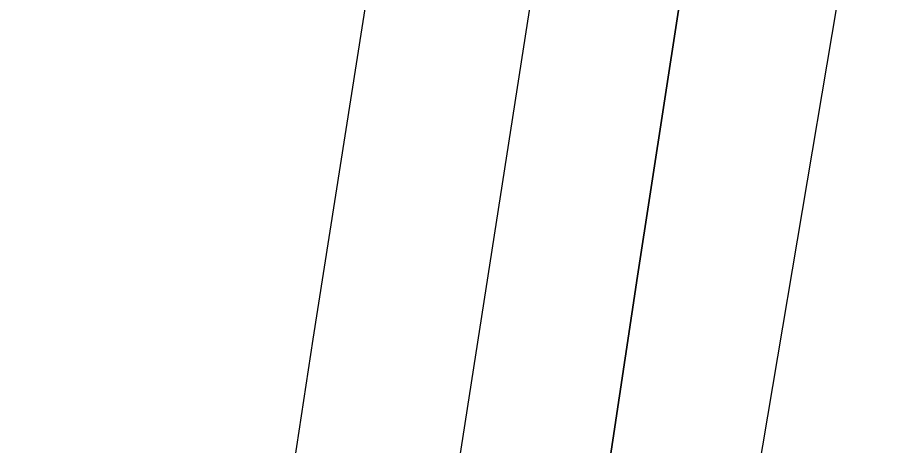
# Model space of a CAD drawing. Extents: x 3297716 to 3335574, y 688621 to 713991.
# Drawn here: x 3324698.4 to 3324857.5, y 703228.1 to 703306.4 of the extents above; entities that cross this region are included whole.
import ezdxf

# ---------------------------------------------------------------- set-up
doc = ezdxf.new("R2010")
doc.units = 0
for name, color, linetype in [('V-RIVR-EDGE', 7, 'Continuous'), ('V-TOPO-DPTH', 7, 'Continuous'), ('V-TOPO-MINR', 7, 'Continuous')]:
    doc.layers.add(name, color=color, linetype=linetype)

msp = doc.modelspace()

# ---------------------------------------------------------------- linework, layer by layer
at = {"layer": 'V-RIVR-EDGE'}
msp.add_spline([(3324700.301933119, 701692.2138126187), (3324707.7794614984, 701736.404862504), (3324708.992727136, 701756.5676173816), (3324710.581327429, 701771.6880054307), (3324714.8883676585, 701788.3528834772), (3324722.340005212, 701822.0733169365), (3324727.054024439, 701846.4932482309), (3324726.7007449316, 701860.4550290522), (3324727.504154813, 701871.6993288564), (3324731.0231278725, 701883.3247168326), (3324734.9299015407, 701894.9491458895), (3324738.0697042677, 701910.0656982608), (3324740.847597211, 701935.6538259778), (3324742.080041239, 701963.5725930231), (3324744.0765794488, 701986.8358349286), (3324750.350431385, 702014.7421360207), (3324758.1879517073, 702047.6860093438), (3324765.993827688, 702067.8324625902), (3324770.6915452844, 702085.6597835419), (3324776.5919804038, 702119.3840526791), (3324778.9993332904, 702151.9535502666), (3324775.9304906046, 702165.5342429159), (3324775.9467922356, 702172.1268532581), (3324776.7473253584, 702182.2077512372), (3324782.215849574, 702198.0941513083), (3324784.5656672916, 702207.3956123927), (3324787.3128748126, 702220.5741206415), (3324790.8385603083, 702234.9141128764), (3324790.481445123, 702247.3246912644), (3324788.577922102, 702261.678108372), (3324792.8801677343, 702276.4039833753), (3324795.231903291, 702286.4810456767), (3324796.0449023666, 702301.6033515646), (3324796.0957250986, 702322.1567838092), (3324796.5813354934, 702361.7114869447), (3324797.035301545, 702388.4687700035), (3324797.077494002, 702405.5319967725), (3324798.278293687, 702420.6533437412), (3324800.2374340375, 702428.7923619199), (3324800.2508589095, 702434.2215704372), (3324799.1200603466, 702447.4096678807), (3324799.1334852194, 702452.8388763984), (3324801.4871386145, 702463.6915399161), (3324801.896994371, 702472.6099949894), (3324804.66625704, 702494.7079172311), (3324803.1697130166, 702516.8163875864), (3324800.10182925, 702530.7848808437), (3324799.3741740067, 702550.1768291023), (3324800.98003485, 702572.2776281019), (3324801.7968696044, 702588.9511364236), (3324801.837144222, 702605.2387619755), (3324799.9182784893, 702613.387369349), (3324799.562122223, 702626.1857483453), (3324799.612944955, 702646.7391805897), (3324796.532595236, 702655.6662659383), (3324796.5536914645, 702664.1978793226), (3324795.866310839, 702699.8774531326), (3324799.072279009, 702741.7522474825), (3324804.983262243, 702779.7423233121), (3324812.050934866, 702815.0149181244), (3324811.682312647, 702822.7718892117), (3324810.2183718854, 702858.0655802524), (3324812.6094231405, 702884.0424674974), (3324819.674219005, 702918.1516604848), (3324824.797135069, 702951.1022462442), (3324831.50193899, 702996.458615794), (3324832.3312396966, 703018.1735320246), (3324835.504604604, 703046.8631056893), (3324839.4804204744, 703086.4091785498), (3324850.095833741, 703144.94117959), (3324857.5570604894, 703182.5396191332), (3324864.237891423, 703218.2009734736), (3324872.5408848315, 703282.5557371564), (3324900.8250001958, 703429.0753249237), (3324908.271843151, 703460.8567553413), (3324916.4645608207, 703480.6144490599), (3324923.860581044, 703491.8424472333), (3324931.2613958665, 703505.0094484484), (3324939.4656205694, 703529.4207494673), (3324949.6414515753, 703567.0124765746), (3324957.4981502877, 703607.7123620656), (3324964.9689662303, 703649.1888076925), (3324975.976015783, 703709.2710522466), (3324982.5705439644, 703710.0303518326), (3324987.2356582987, 703714.6724520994), (3324987.2864810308, 703735.2258843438), (3324987.719350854, 703753.4515540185), (3324992.414191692, 703770.1154731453), (3324995.530980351, 703775.9248109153), (3325004.455188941, 703777.8417588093), (3325009.500432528, 703779.3804952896), (3325011.062183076, 703783.6424663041), (3325012.633522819, 703791.7824434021), (3325016.9702895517, 703820.4691403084), (3325016.603585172, 703829.0017126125), (3325013.9311733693, 703846.0716518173), (3325008.934834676, 703864.3107463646), (3325004.691083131, 703873.240708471), (3325006.260505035, 703880.6050843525), (3325008.992369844, 703887.5787828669), (3325017.914660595, 703888.7201295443), (3325028.384318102, 703888.3064381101), (3325034.209957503, 703891.7822597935), (3325034.9980246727, 703896.8217498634), (3325038.13590956, 703911.1627010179), (3325044.3857885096, 703929.3739869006), (3325050.2401954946, 703944.4838268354), (3325054.9302417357, 703959.2087429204), (3325054.959968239, 703971.2305617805), (3325056.9325334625, 703984.7987884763), (3325059.3092009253, 704004.9586665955), (3325061.259711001, 704009.6074792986), (3325066.6975497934, 704013.0842599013), (3325069.034901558, 704017.3443130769), (3325072.9551000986, 704034.3979506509), (3325083.1501094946, 704079.745689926), (3325083.58010256, 704096.8079577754), (3325081.3069984, 704118.5305453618), (3325074.3879582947, 704143.367044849), (3325068.223423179, 704159.6700131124), (3325067.848088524, 704164.712379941), (3325072.941278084, 704185.6411468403), (3325083.4943615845, 704218.9661083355), (3325091.3194159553, 704246.8685737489), (3325097.9427117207, 704259.2618915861), (3325105.3224303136, 704263.897279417), (3325113.4662430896, 704263.8771421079), (3325125.0945078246, 704261.5215708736), (3325136.710306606, 704254.1245917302), (3325147.537079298, 704241.300321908), (3325156.8107317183, 704227.7042865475), (3325159.9160133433, 704228.8600170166), (3325160.320115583, 704235.4516684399), (3325158.7842558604, 704241.6603138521), (3325154.9254281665, 704249.4259152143), (3325146.0347817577, 704261.0819886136), (3325125.5350490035, 704282.8496454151), (3325115.103748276, 704298.7753611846), (3325109.321260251, 704312.7505668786), (3325105.8579045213, 704323.6176141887), (3325105.4940768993, 704333.3135883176), (3325105.516132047, 704342.2330023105), (3325105.536269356, 704350.3768150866), (3325117.6721996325, 704396.4953609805), (3325125.1171247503, 704427.5011901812), (3325138.4375530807, 704482.1484727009), (3325165.855928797, 704592.2167211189), (3325178.753076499, 704632.5163400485), (3325185.0144624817, 704655.381233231), (3325194.4185279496, 704694.5260806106), (3325194.855233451, 704714.3029527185), (3325191.3976312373, 704727.4968036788), (3325190.639290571, 704734.4791324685), (3325194.5585301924, 704751.1449694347), (3325194.599763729, 704767.820395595), (3325194.644832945, 704786.047024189), (3325194.294430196, 704801.1722068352), (3325187.3456635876, 704813.9868874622), (3325187.750724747, 704820.9663394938), (3325189.3182288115, 704827.5551141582), (3325195.544134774, 704836.0713848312), (3325206.8152843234, 704846.1263919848), (3325216.914401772, 704852.6940704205), (3325227.03365653, 704867.4055616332), (3325241.05297252, 704891.0268776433), (3325252.357684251, 704914.65490609), (3325257.032387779, 704923.1750124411), (3325257.0563607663, 704932.8700276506), (3325257.8511403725, 704940.6241219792), (3325263.3071986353, 704951.4691141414), (3325270.3326788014, 704969.6784821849), (3325273.06454361, 704976.6521806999), (3325273.4964545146, 704994.4900497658), (3325272.7371549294, 705001.0845779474), (3325268.8696969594, 705005.359973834), (3325263.851303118, 705014.6796543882), (3325262.324073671, 705024.3785052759), (3325261.9775066, 705041.0548903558), (3325263.967332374, 705061.6035280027), (3325273.720841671, 705085.2353921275), (3325279.9630492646, 705100.3442731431), (3325281.938491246, 705115.075901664), (3325281.9643820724, 705125.5465180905), (3325280.4477007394, 705139.5111756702), (3325280.4707148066, 705148.8183902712), (3325284.018455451, 705172.077796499), (3325289.1241109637, 705198.0479713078), (3325292.6680159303, 705219.7561751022), (3325304.4823110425, 705292.6339218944), (3325309.996863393, 705327.1347511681), (3325312.4022984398, 705358.9286475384), (3325312.454080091, 705379.8698803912), (3325308.652787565, 705410.9035182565), (3325306.801046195, 705446.198168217), (3325306.088733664, 705471.794926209), (3325307.7233620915, 705505.5297434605), (3325312.4958754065, 705553.6055118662), (3325315.268973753, 705577.2546365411), (3325322.7081453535, 705605.9336620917), (3325333.6720435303, 705648.5648792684), (3325336.0736428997, 705678.8075732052), (3325335.762555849, 705709.8325807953), (3325338.109496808, 705717.9706400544), (3325344.3258135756, 705722.6089046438), (3325351.714162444, 705730.7344979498), (3325354.453698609, 705740.8106013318), (3325361.481096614, 705759.7955705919), (3325365.3792400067, 705767.9297941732), (3325374.724811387, 705783.4188044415), (3325382.1352154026, 705800.4638117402), (3325392.6863810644, 705833.0131720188), (3325397.7882009, 705857.4321443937), (3325405.6506531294, 705900.4588335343), (3325409.6466063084, 705948.1487191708), (3325411.657528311, 705977.228970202), (3325415.641015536, 706019.8774479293), (3325415.726359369, 706054.3917020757), (3325416.6074417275, 706097.0478511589), (3325414.351598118, 706125.7508496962), (3325407.4622845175, 706162.6091680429), (3325405.58657016, 706188.2088027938), (3325405.6728729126, 706223.1108575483), (3325404.2329051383, 706268.0995637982), (3325403.597306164, 706324.7203704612), (3325403.6768964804, 706356.907820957), (3325406.043015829, 706372.8018923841), (3325405.684941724, 706384.8246701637), (3325408.597083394, 706464.704883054), (3325405.6059131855, 706509.6974249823), (3325405.312086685, 706547.7028435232), (3325405.7986559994, 706587.6453472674), (3325414.088224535, 706646.5709024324), (3325419.6046947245, 706681.8473329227), (3325425.4830746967, 706706.6521880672), (3325425.912108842, 706723.3266553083), (3325425.5549936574, 706735.737233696), (3325420.9646750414, 706761.343580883), (3325415.9683363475, 706779.5826754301), (3325416.8043494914, 706804.0121959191), (3325418.0569308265, 706840.0747757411), (3325420.803179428, 706852.8654833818), (3325429.0045273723, 706876.1133825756), (3325434.856057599, 706890.0598206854), (3325437.2039574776, 706898.585680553), (3325437.223135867, 706906.3416927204), (3325430.6957320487, 706932.7284357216), (3325426.493214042, 706958.3338239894), (3325428.5194787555, 706993.6188847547), (3325433.243087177, 707021.9168221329), (3325436.3598758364, 707027.7261599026), (3325439.0936584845, 707035.4754596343), (3325443.7904171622, 707052.9149799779), (3325451.997518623, 707078.489682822), (3325452.403538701, 707085.8569354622), (3325445.456689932, 707099.4472173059), (3325437.354110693, 707116.1427807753), (3325435.448669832, 707129.7205966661), (3325434.7373162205, 707155.7051552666), (3325437.158093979, 707193.7038613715), (3325443.5690714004, 707277.0656494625), (3325445.5617739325, 707298.7776889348), (3325449.1085556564, 707321.649294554), (3325456.5343023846, 707344.8991115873), (3325477.619373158, 707403.0174211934), (3325488.9125778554, 707421.9918423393), (3325492.0485449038, 707435.5571922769), (3325494.4108285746, 707449.9000612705), (3325499.990587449, 707510.7713319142), (3325504.6892639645, 707528.9864534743), (3325510.9669515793, 707558.443957), (3325513.736214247, 707580.5418792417), (3325514.5971592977, 707615.0542155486), (3325515.0607145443, 707645.6895046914), (3325512.7799390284, 707664.3096874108), (3325511.2949020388, 707691.0717650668), (3325510.6190284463, 707731.404946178), (3325506.8618462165, 707780.2774120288), (3325505.376809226, 707807.0394896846), (3325503.8438262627, 707814.4115369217), (3325499.59719796, 707822.1780972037), (3325498.8331037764, 707826.8336223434), (3325499.6211709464, 707831.8731124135), (3325502.7389185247, 707838.0702507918), (3325504.6990177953, 707846.597069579), (3325505.888310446, 707857.0648092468), (3325504.757511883, 707870.2529066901), (3325502.4613936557, 707882.6682796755), (3325502.103319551, 707894.6910574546), (3325503.6947966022, 707910.974847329), (3325508.382925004, 707924.9241621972), (3325510.7327427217, 707934.2256232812), (3325511.1598590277, 707950.124489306), (3325515.8825085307, 707978.0346260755), (3325517.1360487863, 708014.4850065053), (3325518.4672615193, 708082.347236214), (3325523.255117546, 708136.6278143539), (3325524.903170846, 708175.7918401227), (3325523.7637420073, 708185.4897320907), (3325521.0731107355, 708195.1914597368), (3325520.7025706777, 708202.172829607), (3325521.911041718, 708220.3965814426), (3325524.6649616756, 708236.2896939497), (3325525.882062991, 708258.0036512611), (3325524.7829087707, 708283.9891687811), (3325523.6549869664, 708298.3406680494), (3325523.687590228, 708311.5258887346), (3325525.667826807, 708328.1965202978), (3325527.2401254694, 708336.7242980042), (3325526.0939841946, 708343.7075857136), (3325524.9718159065, 708360.3858886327), (3325525.003460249, 708373.1833087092), (3325527.3571136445, 708384.0359722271), (3325533.2268633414, 708405.3506218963), (3325534.8327241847, 708427.4514208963), (3325536.0498255, 708449.165378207), (3325536.48940776, 708470.1056521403), (3325539.7020883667, 708514.6950507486), (3325540.8980934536, 708527.8773946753), (3325542.4780634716, 708539.5075772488), (3325543.2987339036, 708557.7322880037), (3325546.49223612, 708594.5656744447), (3325546.9586681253, 708626.3643654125), (3325549.319033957, 708639.9316331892), (3325548.1661802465, 708644.20031664), (3325545.84992471, 708648.471876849), (3325545.862390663, 708653.5132847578), (3325548.6623387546, 708688.0208264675), (3325550.730795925, 708740.3691140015), (3325553.1486969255, 708777.2044182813), (3325553.6189646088, 708810.5543116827), (3325555.6327633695, 708840.7979645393), (3325554.1170409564, 708855.1504227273), (3325554.9223686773, 708867.1703237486), (3325554.949218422, 708878.0287407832), (3325555.7545461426, 708890.048641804), (3325555.0125071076, 708903.6235809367), (3325554.272385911, 708917.9741212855), (3325554.306907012, 708931.9349431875), (3325555.125659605, 708949.3840527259), (3325555.5537348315, 708965.6707193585), (3325554.8433401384, 708992.0430785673), (3325554.1003421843, 709005.2302170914), (3325554.1310276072, 709017.6398365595), (3325556.4856399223, 709028.8803006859), (3325556.9060437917, 709042.0645624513), (3325555.0427953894, 709072.7056051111), (3325556.6774238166, 709106.4404223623), (3325555.978536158, 709137.4663888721), (3325556.825097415, 709166.1617160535), (3325556.1233329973, 709196.0242807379), (3325555.4033491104, 709218.5186338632), (3325552.3498491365, 709238.3041362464), (3325550.4913953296, 709270.8841819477), (3325549.7436027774, 709282.1323174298), (3325551.325490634, 709294.5381012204), (3325557.560026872, 709306.5445773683), (3325563.0112905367, 709315.4505664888), (3325564.9752254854, 709325.5285877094), (3325564.9963217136, 709334.0602010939), (3325557.316064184, 709364.7156275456), (3325551.91754109, 709377.1386718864), (3325545.727115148, 709382.9710237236), (3325537.6005629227, 709389.9715719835), (3325534.513500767, 709396.1840530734), (3325531.822869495, 709405.8857807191), (3325530.6805638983, 709414.4202708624), (3325530.717961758, 709429.5444945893), (3325531.1517905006, 709448.1579648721), (3325531.580824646, 709464.8324321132), (3325538.6398669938, 709496.6148214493), (3325542.1655524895, 709510.9548136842), (3325542.1933611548, 709522.2010313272), (3325536.842784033, 709554.0141060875), (3325527.223523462, 709584.6743271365), (3325525.702047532, 709596.6999816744), (3325525.7212259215, 709604.4559938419), (3325526.532307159, 709618.8026985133), (3325531.212764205, 709629.6496085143), (3325532.8234196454, 709653.6894105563), (3325533.259166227, 709673.0784820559), (3325530.618398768, 709702.9458413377), (3325522.9851282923, 709752.6034975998), (3325519.1723287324, 709778.9835281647), (3325515.752124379, 709807.3016028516), (3325515.8163719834, 709833.2842436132), (3325518.261122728, 709880.9779649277), (3325528.515585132, 709950.3693419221), (3325530.943075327, 709991.0826522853), (3325532.214835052, 710034.9012442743), (3325533.92138244, 710097.7211071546), (3325535.6145049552, 710155.1117615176), (3325530.240913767, 710177.617621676), (3325528.3364318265, 710191.5832381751), (3325528.369994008, 710205.1562594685), (3325527.626037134, 710217.9555973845), (3325519.1299037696, 710232.325316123), (3325503.6524005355, 710246.3244948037), (3325495.149554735, 710257.9796092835), (3325492.8678203, 710276.2119913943), (3325489.444739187, 710303.3666642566), (3325485.235508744, 710326.2574482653), (3325483.798417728, 710372.4095563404), (3325479.595899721, 710398.014944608), (3325474.234774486, 710425.562212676), (3325465.3853616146, 710453.8937122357), (3325460.7998375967, 710481.4390624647), (3325458.9500140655, 710517.5093136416), (3325460.9868268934, 710557.0601810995), (3325466.101112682, 710586.5205613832), (3325467.3086248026, 710604.3565126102), (3325465.8226288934, 710630.7307896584), (3325464.72826927, 710658.6553102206), (3325467.538765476, 710697.4286586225), (3325467.2439800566, 710735.046276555), (3325466.899330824, 710752.498262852), (3325466.930016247, 710764.9078823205), (3325466.198525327, 710782.7486281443), (3325467.783289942, 710796.31781376), (3325469.743389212, 710804.8446325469), (3325470.145573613, 710810.6606827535), (3325469.4102470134, 710826.9502261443), (3325464.4474705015, 710858.762341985), (3325452.529214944, 710900.674534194), (3325442.5106467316, 710926.6821068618), (3325430.1623981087, 710951.5320312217), (3325424.0103289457, 710972.876407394), (3325423.2797969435, 710991.1049538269), (3325424.8837399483, 711012.4301516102), (3325426.8591819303, 711027.1617801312), (3325426.8774014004, 711034.5299916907), (3325424.9690837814, 711046.9444057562), (3325415.7337881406, 711076.0524654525), (3325402.6358291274, 711111.3749240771), (3325394.191477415, 711146.6858756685), (3325390.025398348, 711187.0276870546), (3325385.112485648, 711239.0054345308), (3325374.0973675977, 711332.4931898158), (3325365.359189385, 711405.8095599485), (3325354.439004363, 711537.6895754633), (3325349.89759064, 711583.0737536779), (3325345.0124866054, 711646.2977187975), (3325338.883431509, 711676.9493095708), (3325338.153858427, 711695.5656566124), (3325338.1787903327, 711705.6484724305), (3325337.0479917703, 711718.8365698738), (3325330.511957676, 711741.7331073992), (3325317.815224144, 711782.483815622), (3325303.191953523, 711828.2807263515), (3325297.4296028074, 711850.3997448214), (3325295.535668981, 711868.6311680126), (3325290.2637232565, 711932.2438926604), (3325286.931739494, 711996.2396233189), (3325287.0774952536, 712055.1853157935), (3325286.346963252, 712073.4138622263), (3325282.5255334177, 712096.3036873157), (3325276.001965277, 712124.2416327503), (3325270.239614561, 712146.3606512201), (3325270.2597518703, 712154.5044639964), (3325274.538983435, 712159.9231243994), (3325277.2670125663, 712165.3456204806), (3325277.669196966, 712171.1616706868), (3325277.307287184, 712181.6332460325), (3325276.5460697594, 712187.4521729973), (3325275.014045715, 712195.2120208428), (3325271.9713210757, 712208.0773803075)], degree=3, dxfattribs=at)
at = {"layer": 'V-TOPO-DPTH'}
for points in [[(3324603.97166694, 702055.8329721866), (3324610.390360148, 702105.920155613), (3324616.689720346, 702156.0228484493), (3324627.6673523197, 702244.6137046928), (3324628.384811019, 702250.4330383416), (3324629.097492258, 702256.2529540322), (3324629.8030073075, 702262.0737427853), (3324630.503744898, 702267.89511358), (3324710.147287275, 702932.9835125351), (3324714.9321697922, 702972.3726169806), (3324719.8064846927, 703011.7504964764), (3324724.814948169, 703051.111538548), (3324729.9128440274, 703090.46135567), (3324735.228378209, 703129.7810266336), (3324740.7446347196, 703169.0717319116), (3324746.5619747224, 703208.3189886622), (3324752.580037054, 703247.5372797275), (3324807.596733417, 703597.1233874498), (3324824.7012044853, 703707.3456967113)], [(3324603.97166694, 702055.8329721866), (3324610.390360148, 702105.920155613), (3324616.689720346, 702156.0228484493), (3324627.6673523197, 702244.6137046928), (3324628.384811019, 702250.4330383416), (3324629.097492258, 702256.2529540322), (3324629.8030073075, 702262.0737427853), (3324630.503744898, 702267.89511358), (3324710.147287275, 702932.9835125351), (3324714.9321697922, 702972.3726169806), (3324719.8064846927, 703011.7504964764), (3324724.814948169, 703051.111538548), (3324729.9128440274, 703090.46135567), (3324735.228378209, 703129.7810266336), (3324740.7446347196, 703169.0717319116), (3324746.5619747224, 703208.3189886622), (3324752.580037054, 703247.5372797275), (3324807.596733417, 703597.1233874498), (3324824.7012044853, 703707.3456967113)], [(3324886.2371883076, 703689.6726615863), (3324871.22299, 703605.9863697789), (3324856.2377534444, 703522.2948741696), (3324843.3591048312, 703450.2607557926), (3324835.033837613, 703402.5496929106), (3324826.973759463, 703354.7950055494), (3324819.3114649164, 703306.9748814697), (3324811.914359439, 703259.1111329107), (3324800.819685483, 703185.2875259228), (3324799.2161749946, 703174.2964358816), (3324797.6757661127, 703163.2967854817), (3324796.230009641, 703152.2842945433), (3324794.847354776, 703141.2632432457), (3324733.2759795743, 702632.7885901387), (3324725.525615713, 702569.0754524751), (3324717.7288526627, 702505.3680190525), (3324709.8624908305, 702441.6691419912), (3324701.949729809, 702377.975969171), (3324694.5927057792, 702319.0194217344), (3324690.261477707, 702284.8169432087), (3324685.847346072, 702250.6253208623), (3324681.3088590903, 702216.449982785), (3324676.6874685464, 702182.2855008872), (3324600.8378025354, 701629.1290674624)], [(3324886.2371883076, 703689.6726615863), (3324871.22299, 703605.9863697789), (3324856.2377534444, 703522.2948741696), (3324843.3591048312, 703450.2607557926), (3324835.033837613, 703402.5496929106), (3324826.973759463, 703354.7950055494), (3324819.3114649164, 703306.9748814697), (3324811.914359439, 703259.1111329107), (3324800.819685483, 703185.2875259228), (3324799.2161749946, 703174.2964358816), (3324797.6757661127, 703163.2967854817), (3324796.230009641, 703152.2842945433), (3324794.847354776, 703141.2632432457), (3324733.2759795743, 702632.7885901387), (3324725.525615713, 702569.0754524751), (3324717.7288526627, 702505.3680190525), (3324709.8624908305, 702441.6691419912), (3324701.949729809, 702377.975969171), (3324694.5927057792, 702319.0194217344), (3324690.261477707, 702284.8169432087), (3324685.847346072, 702250.6253208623), (3324681.3088590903, 702216.449982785), (3324676.6874685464, 702182.2855008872), (3324600.8378025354, 701629.1290674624)]]:
    msp.add_lwpolyline(points, dxfattribs=at)
at = {"layer": 'V-TOPO-MINR'}
for points in [[(3324603.97166694, 702055.8329721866), (3324610.390360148, 702105.920155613), (3324616.689720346, 702156.0228484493), (3324627.6673523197, 702244.6137046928), (3324628.384811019, 702250.4330383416), (3324629.097492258, 702256.2529540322), (3324629.8030073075, 702262.0737427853), (3324630.503744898, 702267.89511358), (3324710.147287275, 702932.9835125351), (3324714.9321697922, 702972.3726169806), (3324719.8064846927, 703011.7504964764), (3324724.814948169, 703051.111538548), (3324729.9128440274, 703090.46135567), (3324735.228378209, 703129.7810266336), (3324740.7446347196, 703169.0717319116), (3324746.5619747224, 703208.3189886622), (3324752.580037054, 703247.5372797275), (3324807.596733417, 703597.1233874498), (3324824.7012044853, 703707.3456967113)], [(3324600.8378025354, 701629.1290674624), (3324676.6874685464, 702182.2855008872), (3324681.3088590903, 702216.449982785), (3324685.847346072, 702250.6253208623), (3324690.261477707, 702284.8169432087), (3324694.5927057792, 702319.0194217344), (3324701.949729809, 702377.975969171), (3324709.8624908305, 702441.6691419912), (3324717.7288526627, 702505.3680190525), (3324725.525615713, 702569.0754524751), (3324733.2759795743, 702632.7885901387), (3324794.847354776, 703141.2632432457), (3324796.230009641, 703152.2842945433), (3324797.6757661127, 703163.2967854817), (3324799.2161749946, 703174.2964358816), (3324800.819685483, 703185.2875259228), (3324811.914359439, 703259.1111329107), (3324819.3114649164, 703306.9748814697), (3324826.973759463, 703354.7950055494), (3324835.033837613, 703402.5496929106), (3324843.3591048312, 703450.2607557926), (3324856.2377534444, 703522.2948741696), (3324871.22299, 703605.9863697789), (3324886.2371883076, 703689.6726615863)], [(3324731.428422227, 702374.8678783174), (3324817.9019007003, 703118.9043045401), (3324818.7387527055, 703125.8784065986), (3324819.610159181, 703132.848057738), (3324820.5333973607, 703139.8110324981), (3324821.4911900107, 703146.7695563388), (3324822.502563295, 703153.7204537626), (3324823.550813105, 703160.6656349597), (3324824.654377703, 703167.602241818), (3324825.794818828, 703174.5331324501), (3324912.682439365, 703689.7584612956)], [(3324595.111339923, 701784.1020294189), (3324651.446582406, 702214.5615458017), (3324653.9737417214, 702234.0474836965), (3324656.470721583, 702253.537252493), (3324658.9224322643, 702273.0327676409), (3324661.3439634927, 702292.5321136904), (3324693.663349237, 702555.2778325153), (3324706.2364384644, 702657.1033483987), (3324718.8724389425, 702758.9210271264), (3324731.6028062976, 702860.72695012), (3324744.3960849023, 702962.5250359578), (3324763.8446072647, 703116.7023554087), (3324767.0681680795, 703141.3907749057), (3324770.4348502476, 703166.0590262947), (3324774.016214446, 703190.6970255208), (3324777.740699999, 703215.3148566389), (3324802.0133567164, 703371.1595959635), (3324818.520800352, 703473.5909384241), (3324835.747085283, 703575.8973402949), (3324854.0516321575, 703678.0163312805)]]:
    msp.add_lwpolyline(points, dxfattribs=at)

doc.saveas('drawing.dxf')
